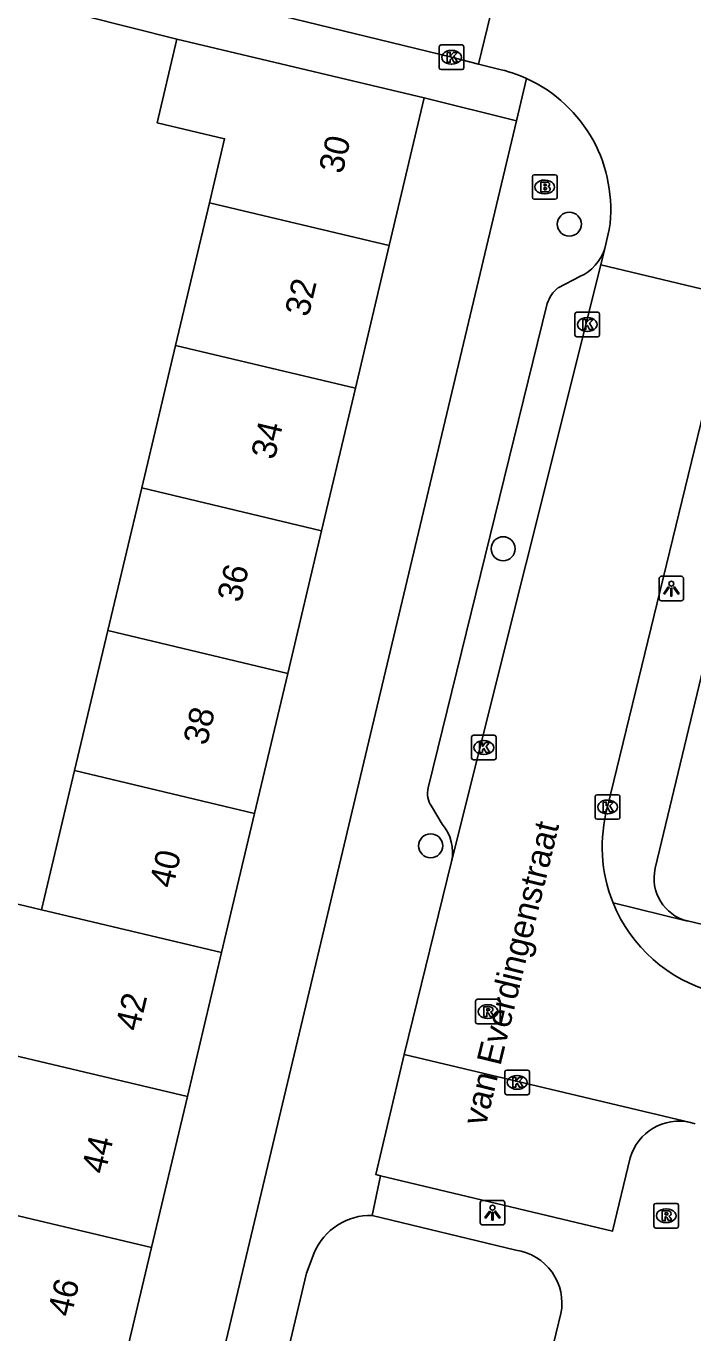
# Model space of a CAD drawing. Extents: x 162812 to 163818, y 381639 to 382470.
# Drawn here: x 163249.1 to 163276.2, y 382193.9 to 382247.1 of the extents above; entities that cross this region are included whole.
import ezdxf

# ---------------------------------------------------------------- set-up
doc = ezdxf.new("R2010")
doc.units = 0
for name, color, linetype in [('IMGEO_Boom', 7, 'Continuous'), ('IMGEO_Brandkraan', 7, 'Continuous'), ('IMGEO_Kolk', 7, 'Continuous'), ('IMGEO_Lichtpunt', 7, 'Continuous'), ('IMGEO_Openbare_ruimte_label', 7, 'Continuous'), ('IMGEO_Pand', 7, 'Continuous'), ('IMGEO_Pand_nummerreeks', 7, 'Continuous'), ('IMGEO_Rijbaan_lokaal_open', 7, 'Continuous'), ('IMGEO_Rioolput', 7, 'Continuous'), ('IMGEO_Voetpad_open', 7, 'Continuous')]:
    doc.layers.add(name, color=color, linetype=linetype)

msp = doc.modelspace()

# ---------------------------------------------------------------- linework, layer by layer
at = {"layer": 'IMGEO_Boom'}
for centre in [(163271.217, 382239.012), (163268.525, 382225.814), (163265.578, 382213.733)]:
    msp.add_circle(centre, 0.489, dxfattribs=at)
at = {"layer": 'IMGEO_Brandkraan'}
for p, q in [((163269.716, 382240.1), (163269.716, 382240.952)), ((163269.791, 382241.026), (163270.643, 382241.026)), ((163270.717, 382240.952), (163270.717, 382240.1)), ((163270.204, 382240.806), (163270.229, 382240.806)), ((163270.643, 382240.026), (163269.791, 382240.026)), ((163270.227, 382240.246), (163270.202, 382240.246))]:
    msp.add_line(p, q, dxfattribs=at)
for points in [[(163269.716, 382240.1), (163269.716, 382240.952)], [(163269.791, 382241.026), (163270.643, 382241.026)], [(163270.717, 382240.952), (163270.717, 382240.1)], [(163270.064, 382240.726), (163270.064, 382240.326), (163270.277, 382240.326)], [(163270.295, 382240.726), (163270.064, 382240.726)], [(163270.243, 382240.645), (163270.189, 382240.645), (163270.189, 382240.569)], [(163270.189, 382240.569), (163270.242, 382240.569)], [(163270.251, 382240.493), (163270.189, 382240.493), (163270.189, 382240.412)], [(163270.189, 382240.412), (163270.251, 382240.412)], [(163270.643, 382240.026), (163269.791, 382240.026)]]:
    msp.add_lwpolyline(points, dxfattribs=at)
for centre, radius, start, end in [((163269.793, 382240.95), 0.0765, 91.552, 178.448), ((163269.793, 382240.95), 0.0765, 91.552, 178.448), ((163270.641, 382240.95), 0.0765, 1.552, 88.448), ((163270.641, 382240.95), 0.0765, 1.552, 88.448), ((163270.244, 382240.607), 0.0379, 267.8285, 90.9355), ((163270.252, 382240.452), 0.0404, 269.8759, 90.5077), ((163270.299, 382240.581), 0.145, 59.4692, 91.5367), ((163270.324, 382240.628), 0.0922, 285.5137, 58.1501), ((163270.329, 382240.436), 0.105, 301.3115, 78.989), ((163269.793, 382240.102), 0.0765, 181.552, 268.448), ((163269.793, 382240.102), 0.0765, 181.552, 268.448), ((163270.283, 382240.577), 0.251, 268.6676, 293.5347), ((163270.641, 382240.102), 0.0765, 271.552, 358.448), ((163270.641, 382240.102), 0.0765, 271.552, 358.448)]:
    msp.add_arc(centre, radius, start, end, dxfattribs=at)
for centre, major_axis, ratio, start_param, end_param in [((163270.203, 382240.526), (-0.387, 0.002), 0.722429, 4.712389, 7.853982), ((163270.228, 382240.526), (-0.39, 0.002), 0.717154, 1.570796, 4.712389)]:
    msp.add_ellipse(centre, major_axis=major_axis, ratio=ratio, start_param=start_param, end_param=end_param, dxfattribs=at)
at = {"layer": 'IMGEO_Kolk'}
for p, q in [((163266.003, 382246.3), (163266.855, 382246.3)), ((163265.928, 382245.374), (163265.928, 382246.226)), ((163266.416, 382246.08), (163266.441, 382246.08)), ((163266.929, 382246.226), (163266.929, 382245.374)), ((163266.855, 382245.3), (163266.003, 382245.3)), ((163266.439, 382245.52), (163266.414, 382245.52)), ((163271.445, 382234.508), (163271.445, 382235.36)), ((163271.52, 382235.434), (163272.372, 382235.434)), ((163271.933, 382235.214), (163271.958, 382235.214)), ((163272.446, 382235.36), (163272.446, 382234.508)), ((163271.956, 382234.654), (163271.931, 382234.654)), ((163272.372, 382234.434), (163271.52, 382234.434)), ((163267.239, 382217.304), (163267.239, 382218.156)), ((163267.314, 382218.23), (163268.166, 382218.23)), ((163268.24, 382218.156), (163268.24, 382217.304)), ((163267.727, 382218.01), (163267.752, 382218.01)), ((163268.166, 382217.23), (163267.314, 382217.23)), ((163267.75, 382217.45), (163267.725, 382217.45)), ((163272.272, 382214.887), (163272.272, 382215.739)), ((163272.347, 382215.813), (163273.199, 382215.813)), ((163272.76, 382215.593), (163272.785, 382215.593)), ((163273.273, 382215.739), (163273.273, 382214.887)), ((163272.783, 382215.033), (163272.758, 382215.033)), ((163273.199, 382214.813), (163272.347, 382214.813)), ((163268.595, 382203.687), (163268.595, 382204.539)), ((163268.67, 382204.613), (163269.522, 382204.613)), ((163269.083, 382204.393), (163269.108, 382204.393)), ((163269.596, 382204.539), (163269.596, 382203.687)), ((163269.106, 382203.833), (163269.081, 382203.833)), ((163269.522, 382203.613), (163268.67, 382203.613))]:
    msp.add_line(p, q, dxfattribs=at)
for points in [[(163266.003, 382246.3), (163266.855, 382246.3)], [(163265.928, 382245.374), (163265.928, 382246.226)], [(163266.249, 382246), (163266.372, 382246), (163266.372, 382245.849), (163266.502, 382246), (163266.666, 382246), (163266.52, 382245.849), (163266.673, 382245.6), (163266.521, 382245.6), (163266.436, 382245.764), (163266.372, 382245.697), (163266.372, 382245.6), (163266.249, 382245.6), (163266.249, 382246)], [(163266.929, 382246.226), (163266.929, 382245.374)], [(163266.855, 382245.3), (163266.003, 382245.3)], [(163271.445, 382234.508), (163271.445, 382235.36)], [(163271.52, 382235.434), (163272.372, 382235.434)], [(163271.766, 382235.134), (163271.889, 382235.134), (163271.889, 382234.983), (163272.019, 382235.134), (163272.183, 382235.134), (163272.037, 382234.983), (163272.19, 382234.734), (163272.038, 382234.734), (163271.953, 382234.898), (163271.889, 382234.831), (163271.889, 382234.734), (163271.766, 382234.734), (163271.766, 382235.134)], [(163272.446, 382235.36), (163272.446, 382234.508)], [(163272.372, 382234.434), (163271.52, 382234.434)], [(163267.239, 382217.304), (163267.239, 382218.156)], [(163267.314, 382218.23), (163268.166, 382218.23)], [(163268.24, 382218.156), (163268.24, 382217.304)], [(163267.56, 382217.93), (163267.683, 382217.93), (163267.683, 382217.779), (163267.813, 382217.93), (163267.977, 382217.93), (163267.831, 382217.779), (163267.984, 382217.53), (163267.832, 382217.53), (163267.747, 382217.694), (163267.683, 382217.627), (163267.683, 382217.53), (163267.56, 382217.53), (163267.56, 382217.93)], [(163268.166, 382217.23), (163267.314, 382217.23)], [(163272.272, 382214.887), (163272.272, 382215.739)], [(163272.347, 382215.813), (163273.199, 382215.813)], [(163272.593, 382215.513), (163272.716, 382215.513), (163272.716, 382215.362), (163272.846, 382215.513), (163273.01, 382215.513), (163272.864, 382215.362), (163273.017, 382215.113), (163272.865, 382215.113), (163272.78, 382215.277), (163272.716, 382215.21), (163272.716, 382215.113), (163272.593, 382215.113), (163272.593, 382215.513)], [(163273.273, 382215.739), (163273.273, 382214.887)], [(163273.199, 382214.813), (163272.347, 382214.813)], [(163268.595, 382203.687), (163268.595, 382204.539)], [(163268.67, 382204.613), (163269.522, 382204.613)], [(163268.916, 382204.313), (163269.039, 382204.313), (163269.039, 382204.162), (163269.169, 382204.313), (163269.333, 382204.313), (163269.187, 382204.162), (163269.34, 382203.913), (163269.188, 382203.913), (163269.103, 382204.077), (163269.039, 382204.01), (163269.039, 382203.913), (163268.916, 382203.913), (163268.916, 382204.313)], [(163269.596, 382204.539), (163269.596, 382203.687)], [(163269.522, 382203.613), (163268.67, 382203.613)]]:
    msp.add_lwpolyline(points, dxfattribs=at)
for centre, start, end in [((163266.005, 382246.224), 91.552, 178.448), ((163266.005, 382246.224), 91.552, 178.448), ((163266.853, 382246.224), 1.552, 88.448), ((163266.853, 382246.224), 1.552, 88.448), ((163266.005, 382245.376), 181.552, 268.448), ((163266.005, 382245.376), 181.552, 268.448), ((163266.853, 382245.376), 271.552, 358.448), ((163266.853, 382245.376), 271.552, 358.448), ((163271.522, 382235.358), 91.552, 178.448), ((163271.522, 382235.358), 91.552, 178.448), ((163272.37, 382235.358), 1.552, 88.448), ((163272.37, 382235.358), 1.552, 88.448), ((163271.522, 382234.51), 181.552, 268.448), ((163271.522, 382234.51), 181.552, 268.448), ((163272.37, 382234.51), 271.552, 358.448), ((163272.37, 382234.51), 271.552, 358.448), ((163267.316, 382218.154), 91.552, 178.448), ((163267.316, 382218.154), 91.552, 178.448), ((163268.164, 382218.154), 1.552, 88.448), ((163268.164, 382218.154), 1.552, 88.448), ((163267.316, 382217.306), 181.552, 268.448), ((163267.316, 382217.306), 181.552, 268.448), ((163268.164, 382217.306), 271.552, 358.448), ((163268.164, 382217.306), 271.552, 358.448), ((163272.349, 382215.737), 91.552, 178.448), ((163272.349, 382215.737), 91.552, 178.448), ((163273.197, 382215.737), 1.552, 88.448), ((163273.197, 382215.737), 1.552, 88.448), ((163272.349, 382214.889), 181.552, 268.448), ((163272.349, 382214.889), 181.552, 268.448), ((163273.197, 382214.889), 271.552, 358.448), ((163273.197, 382214.889), 271.552, 358.448), ((163268.672, 382204.537), 91.552, 178.448), ((163268.672, 382204.537), 91.552, 178.448), ((163269.52, 382204.537), 1.552, 88.448), ((163269.52, 382204.537), 1.552, 88.448), ((163268.672, 382203.689), 181.552, 268.448), ((163268.672, 382203.689), 181.552, 268.448), ((163269.52, 382203.689), 271.552, 358.448), ((163269.52, 382203.689), 271.552, 358.448)]:
    msp.add_arc(centre, 0.0765, start, end, dxfattribs=at)
for centre, major_axis, ratio, start_param, end_param in [((163266.415, 382245.8), (-0.387, 0.002), 0.722429, 4.712389, 7.853982), ((163266.44, 382245.8), (-0.39, 0.002), 0.717154, 1.570796, 4.712389), ((163271.932, 382234.934), (-0.387, 0.002), 0.722429, 4.712389, 7.853982), ((163271.957, 382234.934), (-0.39, 0.002), 0.717154, 1.570796, 4.712389), ((163267.726, 382217.73), (-0.387, 0.002), 0.722429, 4.712389, 7.853982), ((163267.751, 382217.73), (-0.39, 0.002), 0.717154, 1.570796, 4.712389), ((163272.759, 382215.313), (-0.387, 0.002), 0.722429, 4.712389, 7.853982), ((163272.784, 382215.313), (-0.39, 0.002), 0.717154, 1.570796, 4.712389), ((163269.082, 382204.113), (-0.387, 0.002), 0.722429, 4.712389, 7.853982), ((163269.107, 382204.113), (-0.39, 0.002), 0.717154, 1.570796, 4.712389)]:
    msp.add_ellipse(centre, major_axis=major_axis, ratio=ratio, start_param=start_param, end_param=end_param, dxfattribs=at)
at = {"layer": 'IMGEO_Lichtpunt'}
for p, q in [((163274.868, 382224.598), (163274.868, 382223.791)), ((163274.868, 382224.598), (163274.868, 382223.791)), ((163275.77, 382224.693), (163274.962, 382224.693)), ((163275.77, 382224.693), (163274.962, 382224.693)), ((163275.864, 382223.791), (163275.864, 382224.598)), ((163275.864, 382223.791), (163275.864, 382224.598)), ((163274.962, 382223.697), (163275.77, 382223.697)), ((163274.962, 382223.697), (163275.77, 382223.697)), ((163267.595, 382199.218), (163267.595, 382198.411)), ((163267.595, 382199.218), (163267.595, 382198.411)), ((163268.497, 382199.313), (163267.689, 382199.313)), ((163268.497, 382199.313), (163267.689, 382199.313)), ((163268.591, 382198.411), (163268.591, 382199.218)), ((163268.591, 382198.411), (163268.591, 382199.218)), ((163267.689, 382198.317), (163268.497, 382198.317)), ((163267.689, 382198.317), (163268.497, 382198.317))]:
    msp.add_line(p, q, dxfattribs=at)
for points in [[(163275.242, 382224.262), (163275.281, 382224.234), (163275.093, 382223.972), (163275.055, 382223.999), (163275.242, 382224.262)], [(163275.344, 382224.214), (163275.391, 382224.214), (163275.391, 382223.892), (163275.344, 382223.892), (163275.344, 382224.214)], [(163275.454, 382224.234), (163275.492, 382224.261), (163275.679, 382223.999), (163275.64, 382223.971), (163275.454, 382224.234)], [(163267.969, 382198.882), (163268.008, 382198.854), (163267.82, 382198.592), (163267.782, 382198.619), (163267.969, 382198.882)], [(163268.071, 382198.834), (163268.118, 382198.834), (163268.118, 382198.512), (163268.071, 382198.512), (163268.071, 382198.834)], [(163268.181, 382198.854), (163268.219, 382198.881), (163268.406, 382198.619), (163268.367, 382198.591), (163268.181, 382198.854)]]:
    msp.add_lwpolyline(points, dxfattribs=at)
for centre in [(163275.367, 382224.396), (163268.094, 382199.016)]:
    msp.add_circle(centre, 0.0994, dxfattribs=at)
for centre, start, end in [((163274.962, 382224.598), 90, 180), ((163274.962, 382224.598), 90, 180), ((163275.77, 382224.598), 0, 90), ((163275.77, 382224.598), 0, 90), ((163274.962, 382223.791), 180, 270), ((163274.962, 382223.791), 180, 270), ((163275.77, 382223.791), 270, 0), ((163275.77, 382223.791), 270, 360), ((163267.689, 382199.218), 90, 180), ((163267.689, 382199.218), 90, 180), ((163268.497, 382199.218), 0, 90), ((163268.497, 382199.218), 0, 90), ((163267.689, 382198.411), 180, 270), ((163267.689, 382198.411), 180, 270), ((163268.497, 382198.411), 270, 0), ((163268.497, 382198.411), 270, 360)]:
    msp.add_arc(centre, 0.0946, start, end, dxfattribs=at)
at = {"layer": 'IMGEO_Pand'}
for points in [[(163256.58, 382239.887), (163257.198, 382242.49), (163254.455, 382243.14), (163255.26, 382246.533)], [(163255.26, 382246.533), (163265.32, 382244.147)], [(163263.897, 382238.151), (163265.32, 382244.147)], [(163255.204, 382234.084), (163256.58, 382239.887)], [(163263.897, 382238.151), (163256.58, 382239.887)], [(163262.521, 382232.348), (163263.897, 382238.151)], [(163253.828, 382228.285), (163255.204, 382234.084)], [(163255.204, 382234.084), (163262.521, 382232.348)], [(163261.145, 382226.549), (163262.521, 382232.348)], [(163252.451, 382222.483), (163253.828, 382228.285)], [(163261.145, 382226.549), (163253.828, 382228.285)], [(163259.768, 382220.747), (163261.145, 382226.549)], [(163251.101, 382216.79), (163252.451, 382222.483)], [(163252.451, 382222.483), (163259.768, 382220.747)], [(163258.418, 382215.054), (163259.768, 382220.747)], [(163249.757, 382211.129), (163251.101, 382216.79)], [(163258.418, 382215.054), (163251.101, 382216.79)], [(163257.074, 382209.393), (163258.418, 382215.054)], [(163248.37, 382205.279), (163244.891, 382206.104), (163246.279, 382211.954), (163249.757, 382211.129)], [(163257.074, 382209.393), (163249.757, 382211.129)], [(163255.687, 382203.543), (163257.074, 382209.393)], [(163255.687, 382203.543), (163248.37, 382205.279)], [(163254.229, 382197.399), (163255.687, 382203.543)], [(163246.912, 382199.135), (163254.229, 382197.399)], [(163252.912, 382191.849), (163254.229, 382197.399)]]:
    msp.add_lwpolyline(points, dxfattribs=at)
at = {"layer": 'IMGEO_Rijbaan_lokaal_open'}
for points in [[(163267.529, 382245.521), (163266.425, 382245.801), (163249.251, 382250), (163248.5, 382250.182)], [(163267.529, 382245.521), (163268.607, 382250), (163268.719, 382250.464)], [(163268.286, 382245.329), (163267.529, 382245.521)], [(163272.659, 382238.018), (163272.844, 382238.795)], [(163272.659, 382238.018), (163272.501, 382237.365)], [(163272.501, 382237.365), (163266.432, 382213.1)], [(163277.825, 382236.079), (163272.501, 382237.365)], [(163272.769, 382215.313), (163277.825, 382236.079)], [(163266.432, 382213.1), (163264.504, 382205.242)], [(163264.504, 382205.242), (163276.142, 382202.487)], [(163276.142, 382202.487), (163276.34, 382202.428)]]:
    msp.add_lwpolyline(points, dxfattribs=at)
for centre, radius, start, end in [((163267.074, 382239.659), 5.799, 65.5463, 77.9314), ((163267.057, 382239.615), 5.845, 351.9309, 65.5745), ((163278.683, 382213.703), 6.129, 164.7676, 201.8756), ((163278.678, 382213.705), 6.126, 201.9135, 255.2915)]:
    msp.add_arc(centre, radius, start, end, dxfattribs=at)
at = {"layer": 'IMGEO_Rioolput'}
for p, q in [((163267.483, 382207.491), (163268.335, 382207.491)), ((163267.408, 382206.565), (163267.408, 382207.417)), ((163267.896, 382207.271), (163267.921, 382207.271)), ((163268.409, 382207.417), (163268.409, 382206.565)), ((163268.335, 382206.491), (163267.483, 382206.491)), ((163267.919, 382206.711), (163267.894, 382206.711)), ((163274.657, 382198.264), (163274.657, 382199.116)), ((163274.732, 382199.19), (163275.584, 382199.19)), ((163275.145, 382198.97), (163275.17, 382198.97)), ((163275.658, 382199.116), (163275.658, 382198.264)), ((163275.168, 382198.41), (163275.143, 382198.41)), ((163275.584, 382198.19), (163274.732, 382198.19))]:
    msp.add_line(p, q, dxfattribs=at)
for points in [[(163267.483, 382207.491), (163268.335, 382207.491)], [(163267.408, 382206.565), (163267.408, 382207.417)], [(163267.997, 382207.189), (163267.745, 382207.191), (163267.745, 382206.791)], [(163267.745, 382206.791), (163267.869, 382206.791), (163267.869, 382206.953), (163267.88, 382206.953)], [(163267.923, 382207.11), (163267.869, 382207.11), (163267.869, 382207.029)], [(163267.869, 382207.029), (163267.921, 382207.029)], [(163267.927, 382206.924), (163267.998, 382206.791), (163268.138, 382206.791), (163268.073, 382206.917)], [(163268.409, 382207.417), (163268.409, 382206.565)], [(163268.335, 382206.491), (163267.483, 382206.491)], [(163274.657, 382198.264), (163274.657, 382199.116)], [(163274.732, 382199.19), (163275.584, 382199.19)], [(163275.658, 382199.116), (163275.658, 382198.264)], [(163275.246, 382198.888), (163274.994, 382198.89), (163274.994, 382198.49)], [(163274.994, 382198.49), (163275.118, 382198.49), (163275.118, 382198.652), (163275.129, 382198.652)], [(163275.172, 382198.809), (163275.118, 382198.809), (163275.118, 382198.728)], [(163275.118, 382198.728), (163275.17, 382198.728)], [(163275.176, 382198.623), (163275.247, 382198.49), (163275.387, 382198.49), (163275.322, 382198.616)], [(163275.584, 382198.19), (163274.732, 382198.19)]]:
    msp.add_lwpolyline(points, dxfattribs=at)
for centre, radius, start, end in [((163267.485, 382207.415), 0.0765, 91.552, 178.448), ((163267.485, 382207.415), 0.0765, 91.552, 178.448), ((163268.333, 382207.415), 0.0765, 1.552, 88.448), ((163268.333, 382207.415), 0.0765, 1.552, 88.448), ((163267.879, 382206.9), 0.0533, 26.0293, 88.6989), ((163267.905, 382207.218), 0.19, 274.7715, 282.9687), ((163267.929, 382207.014), 0.0964, 77.0061, 93.1865), ((163267.943, 382207.071), 0.0378, 276.6634, 79.6772), ((163267.996, 382207.079), 0.109, 350.3612, 89.416), ((163267.994, 382207.079), 0.112, 277.5842, 350.9817), ((163267.978, 382206.864), 0.108, 29.5134, 73.7905), ((163267.485, 382206.567), 0.0765, 181.552, 268.448), ((163267.485, 382206.567), 0.0765, 181.552, 268.448), ((163268.333, 382206.567), 0.0765, 271.552, 358.448), ((163268.333, 382206.567), 0.0765, 271.552, 358.448), ((163274.734, 382199.114), 0.0765, 91.552, 178.448), ((163274.734, 382199.114), 0.0765, 91.552, 178.448), ((163275.582, 382199.114), 0.0765, 1.552, 88.448), ((163275.582, 382199.114), 0.0765, 1.552, 88.448), ((163275.128, 382198.599), 0.0533, 26.0293, 88.6989), ((163275.154, 382198.917), 0.19, 274.7715, 282.9687), ((163275.178, 382198.713), 0.0964, 77.0061, 93.1865), ((163275.192, 382198.77), 0.0378, 276.6634, 79.6772), ((163275.245, 382198.778), 0.109, 350.3612, 89.416), ((163275.243, 382198.778), 0.112, 277.5842, 350.9817), ((163275.227, 382198.563), 0.108, 29.5134, 73.7905), ((163274.734, 382198.266), 0.0765, 181.552, 268.448), ((163274.734, 382198.266), 0.0765, 181.552, 268.448), ((163275.582, 382198.266), 0.0765, 271.552, 358.448), ((163275.582, 382198.266), 0.0765, 271.552, 358.448)]:
    msp.add_arc(centre, radius, start, end, dxfattribs=at)
for centre, major_axis, ratio, start_param, end_param in [((163267.895, 382206.991), (-0.387, 0.002), 0.722429, 4.712389, 7.853982), ((163267.92, 382206.991), (-0.39, 0.002), 0.717154, 1.570796, 4.712389), ((163275.144, 382198.69), (-0.387, 0.002), 0.722429, 4.712389, 7.853982), ((163275.169, 382198.69), (-0.39, 0.002), 0.717154, 1.570796, 4.712389)]:
    msp.add_ellipse(centre, major_axis=major_axis, ratio=ratio, start_param=start_param, end_param=end_param, dxfattribs=at)
at = {"layer": 'IMGEO_Voetpad_open'}
for points in [[(163274.71, 382212.82), (163283.634, 382250), (163289.642, 382275.033), (163292.829, 382274.157)], [(163255.26, 382246.533), (163245.824, 382248.922)], [(163269.065, 382243.217), (163269.474, 382244.937)], [(163265.32, 382244.147), (163269.065, 382243.217)], [(163269.065, 382243.217), (163255.248, 382185.136)], [(163270.757, 382236.423), (163271.638, 382236.881)], [(163265.477, 382216.088), (163270.322, 382235.786)], [(163266.053, 382214.618), (163265.614, 382215.34)], [(163276.021, 382210.678), (163275.972, 382210.682), (163272.995, 382211.419)], [(163277.269, 382210.381), (163276.021, 382210.678)], [(163263.544, 382200.317), (163263.349, 382200.364), (163264.504, 382205.242)], [(163273.692, 382201.041), (163272.971, 382198.06), (163263.544, 382200.317)], [(163263.544, 382200.317), (163263.201, 382198.702)], [(163263.201, 382198.702), (163269.047, 382197.287)], [(163258.368, 382187.292), (163260.531, 382196.358), (163260.846, 382197.184)], [(163270.876, 382194.712), (163268.502, 382184.903)]]:
    msp.add_lwpolyline(points, dxfattribs=at)
for centre, radius, start, end in [((163270.869, 382238.598), 1.881, 294.114, 342.0398), ((163271.518, 382235.436), 1.247, 127.6498, 163.6927), ((163266.421, 382215.874), 0.968, 167.2593, 213.4986), ((163264.649, 382213.461), 1.819, 348.5474, 39.4895), ((163276.438, 382212.405), 1.777, 166.4977, 256.4393), ((163275.68, 382200.47), 2.069, 77.1085, 163.99), ((163263.134, 382196.22), 2.483, 88.4546, 157.1559), ((163268.741, 382195.133), 2.176, 348.8473, 81.9244)]:
    msp.add_arc(centre, radius, start, end, dxfattribs=at)

# ---------------------------------------------------------------- texts
at = {"layer": 'IMGEO_Openbare_ruimte_label'}
msp.add_text('van Everdingenstraat', height=1, rotation=76.2971, dxfattribs=at).set_placement((163267.813, 382202.299))
at = {"layer": 'IMGEO_Pand_nummerreeks'}
for s, rotation, p in [('30', 76.6531, (163261.988, 382241.022)), ('32', 76.6531, (163260.609, 382235.207)), ('34', 76.6531, (163259.231, 382229.4)), ('36', 76.6531, (163257.853, 382223.59)), ('38', 76.6531, (163256.474, 382217.782)), ('40', 76.6531, (163255.096, 382211.971)), ('42', 76.6503, (163253.716, 382206.156)), ('44', 76.6503, (163252.339, 382200.349)), ('46', 76.6531, (163250.96, 382194.539))]:
    msp.add_text(s, height=1, rotation=rotation, dxfattribs=at).set_placement(p)

doc.saveas('drawing.dxf')
